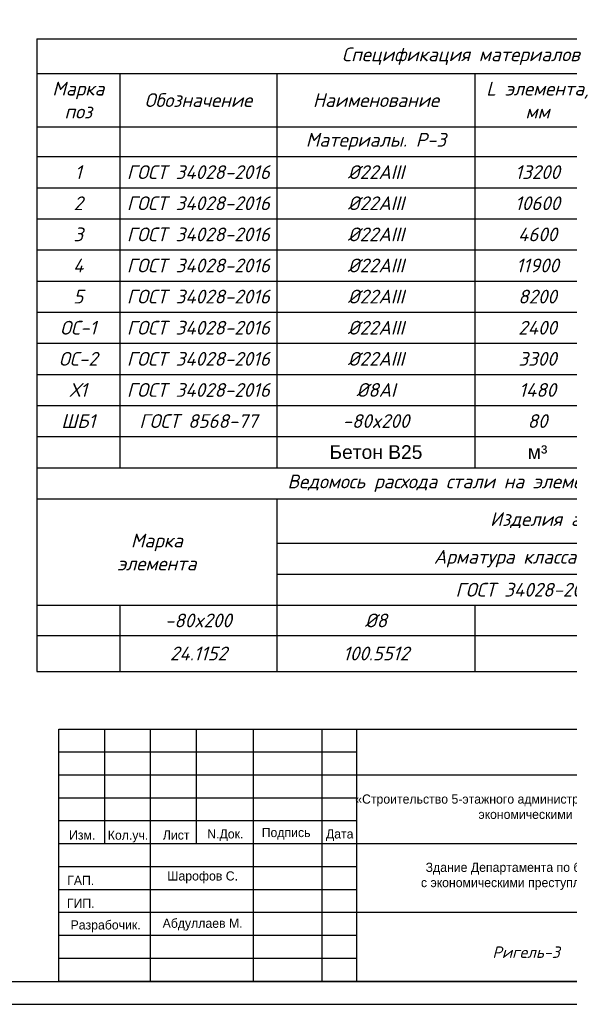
# Model space of a CAD drawing. Header units: millimetres. Extents: x -33345 to 4712671, y -3392 to 121473.
# Tile 592 of 656: x 3040979 to 3052967, y 44501 to 65981. Entities that reach past the tile are written whole.
import ezdxf

# ---------------------------------------------------------------- set-up
doc = ezdxf.new("R2010")
doc.units = ezdxf.units.MM
doc.layers.add('0.25', color=7, linetype='Continuous', lineweight=25)
doc.layers.add('Текст', color=7, linetype='Continuous', lineweight=20)
doc.layers.add('Лист', color=7, linetype='Continuous')
doc.styles.add('ISOCPEUR', font='isocpeui.ttf', dxfattribs={"height": 300})
doc.styles.get("Standard").update_dxf_attribs({"font": 'arial.ttf'})
doc.styles.add('X-U-RW-01$0$StyleROMANS', font='GOTHIC.TTF')
doc.styles.add('стиль1', font='isocpeui.ttf', dxfattribs={"height": 300})
doc.styles.add('Тохир', font='isocpeui.ttf', dxfattribs={"oblique": 2, "height": 250})

# ---------------------------------------------------------------- blocks, each defined once
blk = doc.blocks.new('*U328')
at = {"layer": '0.25', "color": 5, "linetype": 'Continuous', "lineweight": 25, "ltscale": 100}
blk.add_lwpolyline([(-59400, 0), (0, 0), (0, 42000), (-59400, 42000), (-59400, 0)], dxfattribs=at)
at = {"layer": '0.25', "color": 7, "linetype": 'Continuous', "lineweight": 30, "ltscale": 100}
blk.add_lwpolyline([(-57400, 500), (-500, 500), (-500, 41500), (-57400, 41500), (-57400, 500)], dxfattribs=at)
blk = doc.blocks.new('medgor')
at = {"ltscale": 25}
for p, q in [((-44011134, 22929075), (-44011134, 22934575)), ((-44010134, 22932075), (-44010134, 22934575)), ((-44009134, 22929075), (-44009134, 22934575)), ((-44008134, 22932075), (-44008134, 22934575)), ((-44006889, 22929075), (-44006889, 22934575)), ((-44005389, 22929075), (-44005389, 22934575)), ((-44004634, 22929075), (-44004634, 22934575)), ((-44004634, 22934075), (-44011134, 22934075)), ((-43992634, 22933575), (-44011134, 22933575)), ((-44004634, 22933075), (-44011134, 22933075)), ((-44004634, 22932575), (-44011134, 22932575)), ((-43992634, 22932075), (-44011134, 22932075)), ((-44004634, 22931575), (-44011134, 22931575)), ((-44004634, 22931075), (-44011134, 22931075)), ((-43992634, 22930575), (-44011134, 22930575)), ((-44004634, 22930075), (-44011134, 22930075)), ((-44004634, 22929575), (-44011134, 22929575))]:
    blk.add_line(p, q, dxfattribs=at)
blk.add_lwpolyline([(-44011134, 22934575), (-43992634, 22934575), (-43992634, 22929075), (-44011134, 22929075)], close=True, dxfattribs=at)
at = {"layer": 'Текст', "char_height": 200, "attachment_point": 8, "style": 'X-U-RW-01$0$StyleROMANS'}
for s, insert, width in [('\\pxqc;«Строительство 5-этажного административного здания Управления Департамента по борьбе с экономическими преступлениями города Ташкента»', (-43998711, 22932559), 11910.39), ('Изм.', (-44010625, 22932165), 748.42), ('Кол.уч.', (-44009625, 22932105), 748.42), ('Лист', (-44008575, 22932165), 748.42), ('N.Док.', (-44007503, 22932135), 748.42), ('Подпись', (-44006177, 22932165), 748.42), ('Дата', (-44005008, 22932135), 748.42), ('Шарофов С.', (-44007998, 22931215), 2029.72), ('Здание Департамента по борьбе\\P с экономическими преступлениями', (-44001076, 22931070), 11910.39), ('ГАП.', (-44010657, 22931178), 748.42), ('ГИП.', (-44010657, 22930678), 748.42), ('Разрабочик.', (-44010114, 22930147), 748.42), ('Абдуллаев М.', (-44007998, 22930183), 2180.46)]:
    blk.add_mtext(s, dxfattribs=dict(at, insert=insert, width=width))
blk = doc.blocks.new('*T2255')
at = {"color": 0, "linetype": 'ByBlock', "lineweight": -2, "transparency": 16777216}
for p, q in [((0, 0), (18500, 0)), ((0, 0), (0, -13798)), ((18500, 0), (18500, -13798)), ((0, -753), (18500, -753)), ((1813, -753), (1813, -9355)), ((5238, -753), (5238, -9355)), ((9558, -753), (9558, -9355)), ((12289, -753), (12289, -9355)), ((14110, -753), (14110, -9355)), ((16149, -753), (16149, -9355)), ((0, -1914), (18500, -1914)), ((0, -2567), (18500, -2567)), ((0, -3245), (18500, -3245)), ((0, -3924), (18500, -3924)), ((0, -4603), (18500, -4603)), ((0, -5282), (18500, -5282)), ((0, -5961), (18500, -5961)), ((0, -6639), (18500, -6639)), ((0, -7318), (18500, -7318)), ((0, -7997), (18500, -7997)), ((0, -8676), (18500, -8676)), ((0, -9355), (18500, -9355)), ((0, -10033), (18500, -10033)), ((5238, -10033), (5238, -13798)), ((5238, -10997), (18500, -10997)), ((16149, -10997), (16149, -13798)), ((5238, -11676), (16149, -11676)), ((0, -12355), (16149, -12355)), ((1813, -12355), (1813, -13798)), ((9558, -12355), (9558, -13798)), ((12289, -12355), (12289, -13798)), ((14110, -12355), (14110, -13798)), ((0, -13016), (18500, -13016)), ((0, -13798), (18500, -13798))]:
    blk.add_line(p, q, dxfattribs=at)
at = {"color": 0, "lineweight": 25, "transparency": 16777216, "char_height": 300, "attachment_point": 5}
for s, insert, width, style in [('Спецификация материалов ', (9250, -377), 18497.6, 'ISOCPEUR'), ('Марка поз', (906, -1334), 1810.17, 'ISOCPEUR'), ('L элемента, мм', (10923, -1334), 2729.2, 'ISOCPEUR'), ('Масса   ед, кг', (15129, -1334), 2036.19, 'ISOCPEUR'), ('Обозначение', (3525, -1334), 3423.03, 'ISOCPEUR'), ('Наименование', (7398, -1334), 4317.14, 'ISOCPEUR'), ('Кол-   во', (13200, -1334), 1818.41, 'ISOCPEUR'), ('Примеч.', (17324, -1334), 2349.05, 'ISOCPEUR'), ('{\\C230;Материалы. Р-3}', (7398, -2241), 4317.14, 'ISOCPEUR'), ('{\\C230;544.1992}', (15129, -2241), 2036.19, 'Тохир'), ('{\\C230;1088.3984}', (17324, -2241), 2349.05, 'Тохир'), ('{\\C5;1}', (906, -2906), 1810.17, 'ISOCPEUR'), ('{\\C5;ГОСТ 34028-2016}', (3525, -2906), 3423.03, 'ISOCPEUR'), ('{\\C5;%%C22АIII}', (7398, -2906), 4317.14, 'ISOCPEUR'), ('{\\C5;13200}', (10923, -2906), 2729.2, 'ISOCPEUR'), ('{\\C5;3}', (13200, -2906), 1818.41, 'ISOCPEUR'), ('{\\C5;39.3}', (15129, -2906), 2036.19, 'ISOCPEUR'), ('{\\C5;118.0}', (17324, -2906), 2349.05, 'ISOCPEUR'), ('{\\C5;2}', (906, -3585), 1810.17, 'ISOCPEUR'), ('{\\C5;ГОСТ 34028-2016}', (3525, -3585), 3423.03, 'ISOCPEUR'), ('{\\C5;%%C22АIII}', (7398, -3585), 4317.14, 'ISOCPEUR'), ('{\\C5;10600}', (10923, -3585), 2729.2, 'ISOCPEUR'), ('{\\C5;3}', (13200, -3585), 1818.41, 'ISOCPEUR'), ('{\\C5;31.6}', (15129, -3585), 2036.19, 'ISOCPEUR'), ('{\\C5;94.8}', (17324, -3585), 2349.05, 'ISOCPEUR'), ('{\\C5;3}', (906, -4264), 1810.17, 'ISOCPEUR'), ('{\\C5;ГОСТ 34028-2016}', (3525, -4264), 3423.03, 'ISOCPEUR'), ('{\\C5;%%C22АIII}', (7398, -4264), 4317.14, 'ISOCPEUR'), ('{\\C5;4600}', (10923, -4264), 2729.2, 'ISOCPEUR'), ('{\\C5;3}', (13200, -4264), 1818.41, 'ISOCPEUR'), ('{\\C5;13.7}', (15129, -4264), 2036.19, 'ISOCPEUR'), ('{\\C5;41.1}', (17324, -4264), 2349.05, 'ISOCPEUR'), ('{\\C5;4}', (906, -4942), 1810.17, 'ISOCPEUR'), ('{\\C5;ГОСТ 34028-2016}', (3525, -4942), 3423.03, 'ISOCPEUR'), ('{\\C5;%%C22АIII}', (7398, -4942), 4317.14, 'ISOCPEUR'), ('{\\C5;11900}', (10923, -4942), 2729.2, 'ISOCPEUR'), ('{\\C5;3}', (13200, -4942), 1818.41, 'ISOCPEUR'), ('{\\C5;35.5}', (15129, -4942), 2036.19, 'ISOCPEUR'), ('{\\C5;106.4}', (17324, -4942), 2349.05, 'ISOCPEUR'), ('{\\C5;5}', (906, -5621), 1810.17, 'ISOCPEUR'), ('{\\C5;ГОСТ 34028-2016}', (3525, -5621), 3423.03, 'ISOCPEUR'), ('{\\C5;%%C22АIII}', (7398, -5621), 4317.14, 'ISOCPEUR'), ('{\\C5;8200}', (10923, -5621), 2729.2, 'ISOCPEUR'), ('{\\C5;3}', (13200, -5621), 1818.41, 'ISOCPEUR'), ('{\\C5;24.4}', (15129, -5621), 2036.19, 'ISOCPEUR'), ('{\\C5;73.3}', (17324, -5621), 2349.05, 'ISOCPEUR'), ('{\\C5;ОС-1}', (906, -6300), 1810.17, 'ISOCPEUR'), ('{\\C5;ГОСТ 34028-2016}', (3525, -6300), 3423.03, 'ISOCPEUR'), ('{\\C5;%%C22АIII}', (7398, -6300), 4317.14, 'ISOCPEUR'), ('{\\C5;2400}', (10923, -6300), 2729.2, 'ISOCPEUR'), ('{\\C5;4}', (13200, -6300), 1818.41, 'ISOCPEUR'), ('{\\C5;7.2}', (15129, -6300), 2036.19, 'ISOCPEUR'), ('{\\C5;28.6}', (17324, -6300), 2349.05, 'ISOCPEUR'), ('{\\C5;ОС-2}', (906, -6979), 1810.17, 'ISOCPEUR'), ('{\\C5;ГОСТ 34028-2016}', (3525, -6979), 3423.03, 'ISOCPEUR'), ('{\\C5;%%C22АIII}', (7398, -6979), 4317.14, 'ISOCPEUR'), ('{\\C5;3300}', (10923, -6979), 2729.2, 'ISOCPEUR'), ('{\\C5;2}', (13200, -6979), 1818.41, 'ISOCPEUR'), ('{\\C5;9.8}', (15129, -6979), 2036.19, 'ISOCPEUR'), ('{\\C5;19.7}', (17324, -6979), 2349.05, 'ISOCPEUR'), ('{\\C5;Х1}', (906, -7658), 1810.17, 'ISOCPEUR'), ('{\\C5;ГОСТ 34028-2016}', (3525, -7658), 3423.03, 'ISOCPEUR'), ('{\\C5;%%C8АI}', (7398, -7658), 4317.14, 'ISOCPEUR'), ('{\\C5;1480}', (10923, -7658), 2729.2, 'ISOCPEUR'), ('{\\C5;86}', (13200, -7658), 1818.41, 'ISOCPEUR'), ('{\\C5;0.6}', (15129, -7658), 2036.19, 'ISOCPEUR'), ('{\\C5;50.3}', (17324, -7658), 2349.05, 'ISOCPEUR'), ('{\\C5;ШБ1}', (906, -8336), 1810.17, 'ISOCPEUR'), ('{\\C5;ГОСТ 8568-77}', (3525, -8336), 3423.03, 'ISOCPEUR'), ('{\\C5;-80x200}', (7398, -8336), 4317.14, 'ISOCPEUR'), ('{\\C5;80}', (10923, -8336), 2729.2, 'ISOCPEUR'), ('{\\C5;12}', (13200, -8336), 1818.41, 'ISOCPEUR'), ('{\\C5;1.0}', (15129, -8336), 2036.19, 'ISOCPEUR'), ('{\\C5;12.1}', (17324, -8336), 2349.05, 'ISOCPEUR'), ('\\A1;Ведомось расхода стали на элемент, кг', (9250, -9694), 18497.6, 'ISOCPEUR'), ('\\A1;Изделия арматурные', (11869, -10515), 13259.6, 'ISOCPEUR'), ('Марка \\Pэлемента', (2619, -11194), 5235.6, 'ISOCPEUR'), ('\\A1; Арматура класса  А-III', (10693, -11337), 10908.15, 'ISOCPEUR'), ('{\\C5;ГОСТ 34028-2016}', (10693, -12016), 10908.15, 'ISOCPEUR'), ('Всего', (17324, -12007), 2349.05, 'Тохир'), ('{\\C256;-80x200}', (3525, -12686), 3423.03, 'ISOCPEUR'), ('%%C8', (7398, -12686), 4317.14, 'ISOCPEUR'), ('%%C22', (13200, -12686), 1818.41, 'ISOCPEUR'), ('%%C22', (15129, -12686), 2036.19, 'ISOCPEUR'), ('24.1152', (3525, -13407), 3423.03, 'Тохир'), ('100.5512', (7398, -13407), 4317.14, 'Тохир'), ('963.7320', (13200, -13407), 1818.41, 'Тохир'), ('1088.3984', (17324, -13407), 2349.05, 'Тохир')]:
    blk.add_mtext(s, dxfattribs=dict(at, insert=insert, width=width, style=style))
for s, insert, width in [('{\\L\\C230;2}', (13200, -2241), 1818.41), ('{\\C230;м³}', (10923, -9015), 2729.2), ('{\\C230;Бетон В25\\C40;\\c3266552; }', (7398, -9015), 4317.14), ('{\\C230;2}', (13200, -9015), 1818.41), ('{\\C230;3.65}', (15129, -9015), 2036.19), ('7.3000', (17324, -9015), 2349.05)]:
    blk.add_mtext(s, dxfattribs=dict(at, insert=insert, width=width))

msp = doc.modelspace()

# ---------------------------------------------------------------- block references
for name, p in [('*T2255', (3041351.614, 65561.396)), ('medgor', (47052967.457, -22884073.497, 1359241.5))]:
    msp.add_blockref(name, p)
at = {"layer": 'Лист', "ltscale": 100, "transparency": 33554687}
msp.add_blockref('*U328', (3060833.349, 44501.326, 1359241.5), dxfattribs=at)

# ---------------------------------------------------------------- texts
at = {"ltscale": 25, "insert": (3052025.211, 45638.014, 1359241.5), "char_height": 250, "width": 6951.92193, "attachment_point": 5, "style": 'стиль1'}
msp.add_mtext('Ригель-3', dxfattribs=at)

doc.saveas('drawing.dxf')
